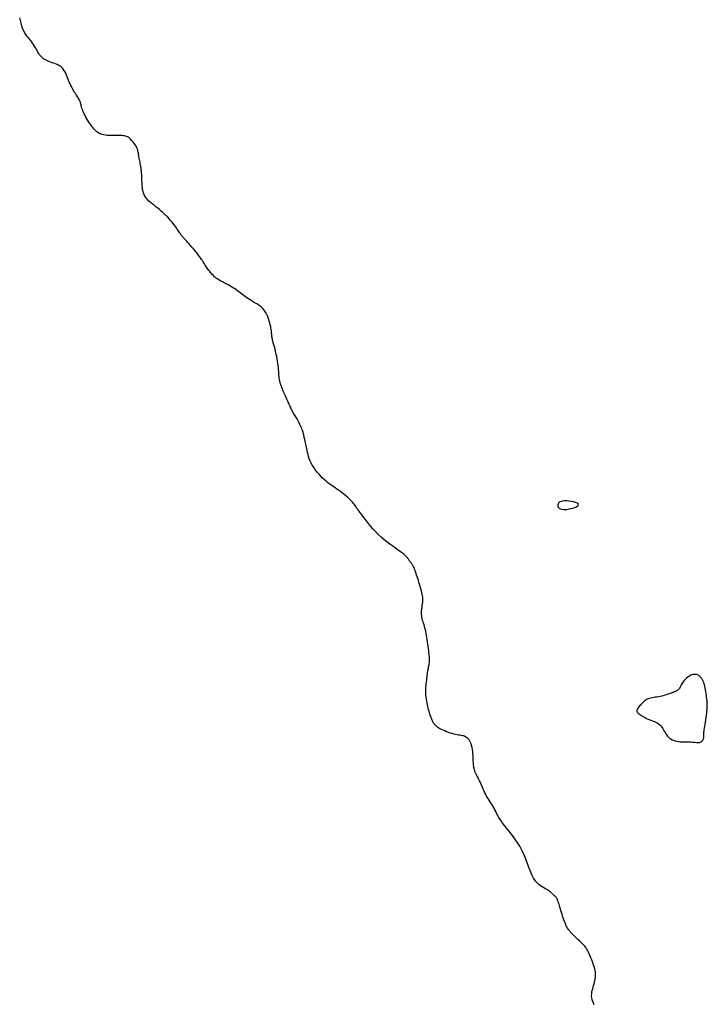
# Model space of a CAD drawing. Header units: millimetres. Extents: x 32690613 to 32693367, y 5343692 to 5344708.
# Tile 737 of 1009: x 32693051 to 32693077, y 5343948 to 5343986. Entities that reach past the tile are written whole.
import ezdxf

# ---------------------------------------------------------------- set-up
doc = ezdxf.new("R2010")
doc.units = ezdxf.units.MM
doc.header["$LTSCALE"] = 20
doc.layers.add('02-DGM_HL_492.00', color=82, linetype='Continuous')
doc.layers.add('02-DGM_HL_492.50', color=92, linetype='Continuous')

msp = doc.modelspace()

# ---------------------------------------------------------------- linework, layer by layer
at = {"layer": '02-DGM_HL_492.00', "elevation": 492, "flags": 128}
for points in [[(32693071.978, 5343967.342), (32693071.909, 5343967.336), (32693071.852, 5343967.323), (32693071.807, 5343967.304), (32693071.772, 5343967.282), (32693071.746, 5343967.256), (32693071.729, 5343967.227), (32693071.72, 5343967.196), (32693071.718, 5343967.165), (32693071.722, 5343967.134), (32693071.734, 5343967.104), (32693071.753, 5343967.077), (32693071.781, 5343967.053), (32693071.817, 5343967.033), (32693071.864, 5343967.018), (32693071.922, 5343967.01), (32693071.991, 5343967.009), (32693072.071, 5343967.016), (32693072.158, 5343967.03), (32693072.246, 5343967.05), (32693072.33, 5343967.074), (32693072.405, 5343967.102), (32693072.464, 5343967.133), (32693072.504, 5343967.165), (32693072.517, 5343967.196), (32693072.501, 5343967.227), (32693072.46, 5343967.255), (32693072.398, 5343967.281), (32693072.321, 5343967.303), (32693072.235, 5343967.321), (32693072.146, 5343967.334), (32693072.058, 5343967.341)], [(32693077.241, 5343960.52), (32693077.226, 5343960.541), (32693077.209, 5343960.562), (32693077.192, 5343960.583), (32693077.173, 5343960.604), (32693077.152, 5343960.623), (32693077.129, 5343960.641), (32693077.104, 5343960.656), (32693077.076, 5343960.669), (32693077.044, 5343960.679), (32693077.011, 5343960.685), (32693076.975, 5343960.688), (32693076.937, 5343960.686), (32693076.898, 5343960.68), (32693076.858, 5343960.67), (32693076.817, 5343960.655), (32693076.777, 5343960.635), (32693076.736, 5343960.61), (32693076.696, 5343960.581), (32693076.657, 5343960.548), (32693076.62, 5343960.513), (32693076.585, 5343960.475), (32693076.552, 5343960.437), (32693076.522, 5343960.398), (32693076.495, 5343960.36), (32693076.473, 5343960.324), (32693076.453, 5343960.288), (32693076.435, 5343960.255), (32693076.419, 5343960.223), (32693076.404, 5343960.194), (32693076.388, 5343960.166), (32693076.371, 5343960.141), (32693076.352, 5343960.118), (32693076.331, 5343960.098), (32693076.306, 5343960.079), (32693076.279, 5343960.062), (32693076.249, 5343960.047), (32693076.215, 5343960.031), (32693076.178, 5343960.016), (32693076.138, 5343960), (32693076.093, 5343959.983), (32693076.045, 5343959.965), (32693075.994, 5343959.946), (32693075.939, 5343959.927), (32693075.882, 5343959.907), (32693075.824, 5343959.888), (32693075.763, 5343959.871), (32693075.702, 5343959.854), (32693075.64, 5343959.84), (32693075.578, 5343959.829), (32693075.517, 5343959.819), (32693075.456, 5343959.81), (32693075.397, 5343959.801), (32693075.339, 5343959.792), (32693075.285, 5343959.781), (32693075.233, 5343959.769), (32693075.185, 5343959.753), (32693075.141, 5343959.734), (32693075.1, 5343959.711), (32693075.062, 5343959.686), (32693075.027, 5343959.658), (32693074.994, 5343959.629), (32693074.962, 5343959.598), (32693074.932, 5343959.566), (32693074.902, 5343959.533), (32693074.872, 5343959.501), (32693074.843, 5343959.469), (32693074.816, 5343959.437), (32693074.793, 5343959.405), (32693074.774, 5343959.374), (32693074.76, 5343959.344), (32693074.753, 5343959.314), (32693074.753, 5343959.286), (32693074.761, 5343959.258), (32693074.777, 5343959.232), (32693074.798, 5343959.207), (32693074.825, 5343959.183), (32693074.854, 5343959.159), (32693074.886, 5343959.137), (32693074.919, 5343959.116), (32693074.952, 5343959.096), (32693074.983, 5343959.077), (32693075.014, 5343959.059), (32693075.044, 5343959.041), (32693075.076, 5343959.024), (32693075.109, 5343959.007), (32693075.144, 5343958.99), (32693075.182, 5343958.974), (32693075.224, 5343958.957), (32693075.271, 5343958.939), (32693075.321, 5343958.921), (32693075.373, 5343958.901), (32693075.427, 5343958.879), (32693075.48, 5343958.854), (32693075.532, 5343958.826), (32693075.581, 5343958.793), (32693075.627, 5343958.756), (32693075.668, 5343958.713), (32693075.705, 5343958.666), (32693075.738, 5343958.617), (32693075.77, 5343958.565), (32693075.8, 5343958.513), (32693075.83, 5343958.461), (32693075.86, 5343958.41), (32693075.892, 5343958.363), (32693075.927, 5343958.319), (32693075.964, 5343958.28), (32693076.005, 5343958.244), (32693076.049, 5343958.213), (32693076.098, 5343958.185), (32693076.152, 5343958.162), (32693076.212, 5343958.143), (32693076.277, 5343958.128), (32693076.348, 5343958.117), (32693076.424, 5343958.109), (32693076.502, 5343958.104), (32693076.582, 5343958.101), (32693076.661, 5343958.1), (32693076.737, 5343958.099), (32693076.81, 5343958.098), (32693076.876, 5343958.096), (32693076.935, 5343958.092), (32693076.987, 5343958.088), (32693077.032, 5343958.083), (32693077.072, 5343958.08), (32693077.107, 5343958.078), (32693077.137, 5343958.077), (32693077.165, 5343958.08), (32693077.189, 5343958.087), (32693077.211, 5343958.098), (32693077.231, 5343958.112), (32693077.249, 5343958.13), (32693077.264, 5343958.15), (32693077.278, 5343958.171), (32693077.289, 5343958.193), (32693077.299, 5343958.216), (32693077.306, 5343958.237), (32693077.311, 5343958.258), (32693077.314, 5343958.277), (32693077.316, 5343958.295), (32693077.317, 5343958.313), (32693077.317, 5343958.329), (32693077.316, 5343958.345), (32693077.315, 5343958.361), (32693077.314, 5343958.377), (32693077.314, 5343958.393), (32693077.314, 5343958.41), (32693077.315, 5343958.43), (32693077.317, 5343958.455), (32693077.321, 5343958.486), (32693077.326, 5343958.524), (32693077.332, 5343958.571), (32693077.341, 5343958.628), (32693077.351, 5343958.696), (32693077.363, 5343958.774), (32693077.375, 5343958.858), (32693077.389, 5343958.946), (32693077.402, 5343959.036), (32693077.414, 5343959.124), (32693077.425, 5343959.208), (32693077.434, 5343959.286), (32693077.441, 5343959.356), (32693077.445, 5343959.418), (32693077.448, 5343959.475), (32693077.448, 5343959.529), (32693077.447, 5343959.582), (32693077.444, 5343959.634), (32693077.439, 5343959.69), (32693077.432, 5343959.749), (32693077.424, 5343959.814), (32693077.415, 5343959.884), (32693077.405, 5343959.955), (32693077.393, 5343960.028), (32693077.382, 5343960.099), (32693077.369, 5343960.167), (32693077.357, 5343960.229), (32693077.344, 5343960.285), (32693077.332, 5343960.332), (32693077.32, 5343960.372), (32693077.307, 5343960.406), (32693077.295, 5343960.434), (32693077.282, 5343960.458), (32693077.269, 5343960.48), (32693077.255, 5343960.5)]]:
    msp.add_lwpolyline(points, close=True, dxfattribs=at)
at = {"layer": '02-DGM_HL_492.50', "elevation": 492.5, "flags": 128}
msp.add_lwpolyline([(32693073.109, 5343948.024), (32693073.068, 5343948.12), (32693073.039, 5343948.209), (32693073.023, 5343948.291), (32693073.016, 5343948.368), (32693073.017, 5343948.441), (32693073.025, 5343948.51), (32693073.038, 5343948.576), (32693073.055, 5343948.64), (32693073.073, 5343948.704), (32693073.091, 5343948.767), (32693073.109, 5343948.83), (32693073.125, 5343948.894), (32693073.14, 5343948.957), (32693073.151, 5343949.02), (32693073.16, 5343949.083), (32693073.164, 5343949.145), (32693073.164, 5343949.208), (32693073.16, 5343949.27), (32693073.15, 5343949.332), (32693073.137, 5343949.394), (32693073.12, 5343949.456), (32693073.101, 5343949.518), (32693073.08, 5343949.58), (32693073.057, 5343949.641), (32693073.034, 5343949.703), (32693073.011, 5343949.765), (32693072.987, 5343949.826), (32693072.963, 5343949.886), (32693072.938, 5343949.946), (32693072.911, 5343950.004), (32693072.883, 5343950.061), (32693072.853, 5343950.115), (32693072.821, 5343950.167), (32693072.787, 5343950.217), (32693072.75, 5343950.264), (32693072.712, 5343950.309), (32693072.671, 5343950.353), (32693072.63, 5343950.395), (32693072.588, 5343950.436), (32693072.545, 5343950.476), (32693072.502, 5343950.516), (32693072.459, 5343950.556), (32693072.416, 5343950.596), (32693072.373, 5343950.636), (32693072.332, 5343950.676), (32693072.292, 5343950.717), (32693072.254, 5343950.757), (32693072.218, 5343950.797), (32693072.183, 5343950.837), (32693072.152, 5343950.878), (32693072.122, 5343950.919), (32693072.095, 5343950.962), (32693072.069, 5343951.007), (32693072.044, 5343951.054), (32693072.02, 5343951.105), (32693071.997, 5343951.159), (32693071.974, 5343951.218), (32693071.951, 5343951.282), (32693071.927, 5343951.35), (32693071.904, 5343951.421), (32693071.882, 5343951.493), (32693071.86, 5343951.565), (32693071.838, 5343951.635), (32693071.818, 5343951.703), (32693071.8, 5343951.768), (32693071.782, 5343951.827), (32693071.766, 5343951.881), (32693071.751, 5343951.931), (32693071.736, 5343951.975), (32693071.721, 5343952.016), (32693071.707, 5343952.052), (32693071.692, 5343952.084), (32693071.676, 5343952.111), (32693071.66, 5343952.136), (32693071.642, 5343952.156), (32693071.624, 5343952.175), (32693071.606, 5343952.191), (32693071.588, 5343952.206), (32693071.57, 5343952.22), (32693071.552, 5343952.234), (32693071.536, 5343952.249), (32693071.52, 5343952.264), (32693071.504, 5343952.281), (32693071.487, 5343952.299), (32693071.469, 5343952.318), (32693071.448, 5343952.338), (32693071.423, 5343952.359), (32693071.394, 5343952.381), (32693071.359, 5343952.405), (32693071.318, 5343952.43), (32693071.272, 5343952.456), (32693071.222, 5343952.484), (32693071.169, 5343952.515), (32693071.115, 5343952.548), (32693071.061, 5343952.584), (32693071.009, 5343952.623), (32693070.958, 5343952.666), (32693070.911, 5343952.713), (32693070.868, 5343952.765), (32693070.827, 5343952.821), (32693070.788, 5343952.883), (32693070.751, 5343952.951), (32693070.716, 5343953.026), (32693070.681, 5343953.107), (32693070.646, 5343953.196), (32693070.61, 5343953.292), (32693070.574, 5343953.395), (32693070.535, 5343953.504), (32693070.492, 5343953.617), (32693070.445, 5343953.734), (32693070.391, 5343953.854), (32693070.331, 5343953.976), (32693070.263, 5343954.098), (32693070.186, 5343954.22), (32693070.103, 5343954.341), (32693070.016, 5343954.459), (32693069.926, 5343954.575), (32693069.838, 5343954.687), (32693069.753, 5343954.794), (32693069.674, 5343954.895), (32693069.603, 5343954.99), (32693069.542, 5343955.077), (32693069.49, 5343955.159), (32693069.445, 5343955.234), (32693069.406, 5343955.305), (32693069.371, 5343955.372), (32693069.339, 5343955.437), (32693069.307, 5343955.499), (32693069.275, 5343955.561), (32693069.24, 5343955.622), (32693069.203, 5343955.683), (32693069.165, 5343955.744), (32693069.126, 5343955.805), (32693069.087, 5343955.866), (32693069.049, 5343955.927), (32693069.012, 5343955.988), (32693068.977, 5343956.05), (32693068.945, 5343956.111), (32693068.915, 5343956.172), (32693068.886, 5343956.234), (32693068.858, 5343956.295), (32693068.831, 5343956.357), (32693068.805, 5343956.418), (32693068.778, 5343956.48), (32693068.75, 5343956.541), (32693068.721, 5343956.602), (32693068.691, 5343956.663), (32693068.662, 5343956.723), (32693068.633, 5343956.781), (32693068.605, 5343956.838), (32693068.58, 5343956.892), (32693068.557, 5343956.943), (32693068.538, 5343956.991), (32693068.522, 5343957.036), (32693068.51, 5343957.078), (32693068.501, 5343957.12), (32693068.494, 5343957.162), (32693068.49, 5343957.206), (32693068.486, 5343957.253), (32693068.484, 5343957.306), (32693068.481, 5343957.364), (32693068.479, 5343957.431), (32693068.475, 5343957.503), (32693068.471, 5343957.579), (32693068.465, 5343957.657), (32693068.457, 5343957.737), (32693068.446, 5343957.815), (32693068.433, 5343957.89), (32693068.416, 5343957.96), (32693068.396, 5343958.023), (32693068.373, 5343958.081), (32693068.347, 5343958.132), (32693068.318, 5343958.176), (32693068.286, 5343958.215), (32693068.253, 5343958.248), (32693068.217, 5343958.276), (32693068.181, 5343958.298), (32693068.143, 5343958.315), (32693068.103, 5343958.328), (32693068.062, 5343958.338), (32693068.017, 5343958.346), (32693067.97, 5343958.353), (32693067.918, 5343958.361), (32693067.863, 5343958.371), (32693067.802, 5343958.383), (32693067.737, 5343958.399), (32693067.667, 5343958.419), (32693067.596, 5343958.441), (32693067.524, 5343958.465), (32693067.453, 5343958.491), (32693067.384, 5343958.519), (32693067.32, 5343958.546), (32693067.261, 5343958.573), (32693067.209, 5343958.6), (32693067.164, 5343958.626), (32693067.125, 5343958.651), (32693067.091, 5343958.677), (32693067.062, 5343958.701), (32693067.036, 5343958.726), (32693067.014, 5343958.75), (32693066.994, 5343958.774), (32693066.976, 5343958.799), (32693066.96, 5343958.823), (32693066.944, 5343958.849), (32693066.93, 5343958.876), (32693066.916, 5343958.904), (32693066.903, 5343958.935), (32693066.889, 5343958.968), (32693066.876, 5343959.003), (32693066.861, 5343959.042), (32693066.847, 5343959.083), (32693066.832, 5343959.128), (32693066.816, 5343959.176), (32693066.801, 5343959.227), (32693066.785, 5343959.281), (32693066.769, 5343959.338), (32693066.753, 5343959.399), (32693066.737, 5343959.462), (32693066.722, 5343959.528), (32693066.708, 5343959.597), (32693066.695, 5343959.667), (32693066.683, 5343959.74), (32693066.673, 5343959.813), (32693066.666, 5343959.887), (32693066.662, 5343959.962), (32693066.66, 5343960.037), (32693066.662, 5343960.112), (32693066.665, 5343960.186), (32693066.67, 5343960.259), (32693066.677, 5343960.33), (32693066.685, 5343960.399), (32693066.693, 5343960.466), (32693066.701, 5343960.531), (32693066.709, 5343960.592), (32693066.716, 5343960.65), (32693066.723, 5343960.706), (32693066.73, 5343960.758), (32693066.738, 5343960.808), (32693066.745, 5343960.855), (32693066.752, 5343960.9), (32693066.76, 5343960.942), (32693066.768, 5343960.982), (32693066.776, 5343961.021), (32693066.783, 5343961.06), (32693066.789, 5343961.1), (32693066.795, 5343961.143), (32693066.798, 5343961.191), (32693066.8, 5343961.243), (32693066.799, 5343961.302), (32693066.795, 5343961.368), (32693066.788, 5343961.44), (32693066.78, 5343961.518), (32693066.77, 5343961.6), (32693066.758, 5343961.684), (32693066.746, 5343961.77), (32693066.734, 5343961.856), (32693066.721, 5343961.941), (32693066.708, 5343962.024), (32693066.696, 5343962.104), (32693066.683, 5343962.182), (32693066.67, 5343962.257), (32693066.657, 5343962.329), (32693066.643, 5343962.399), (32693066.627, 5343962.465), (32693066.611, 5343962.529), (32693066.593, 5343962.589), (32693066.574, 5343962.647), (32693066.556, 5343962.704), (32693066.538, 5343962.759), (32693066.523, 5343962.815), (32693066.51, 5343962.872), (32693066.501, 5343962.93), (32693066.496, 5343962.991), (32693066.496, 5343963.055), (32693066.5, 5343963.122), (32693066.507, 5343963.19), (32693066.515, 5343963.259), (32693066.525, 5343963.328), (32693066.533, 5343963.396), (32693066.54, 5343963.463), (32693066.544, 5343963.527), (32693066.544, 5343963.588), (32693066.54, 5343963.647), (32693066.533, 5343963.704), (32693066.523, 5343963.761), (32693066.51, 5343963.818), (32693066.495, 5343963.877), (32693066.478, 5343963.938), (32693066.46, 5343964.002), (32693066.44, 5343964.07), (32693066.419, 5343964.14), (32693066.397, 5343964.213), (32693066.375, 5343964.286), (32693066.353, 5343964.359), (32693066.331, 5343964.43), (32693066.309, 5343964.498), (32693066.288, 5343964.562), (32693066.267, 5343964.621), (32693066.247, 5343964.675), (32693066.227, 5343964.725), (32693066.208, 5343964.769), (32693066.19, 5343964.81), (32693066.173, 5343964.845), (32693066.156, 5343964.877), (32693066.139, 5343964.905), (32693066.123, 5343964.929), (32693066.108, 5343964.95), (32693066.093, 5343964.969), (32693066.078, 5343964.987), (32693066.064, 5343965.003), (32693066.05, 5343965.02), (32693066.036, 5343965.038), (32693066.023, 5343965.057), (32693066.01, 5343965.079), (32693065.994, 5343965.103), (32693065.976, 5343965.131), (32693065.952, 5343965.162), (32693065.921, 5343965.198), (32693065.881, 5343965.239), (32693065.83, 5343965.284), (32693065.767, 5343965.335), (32693065.689, 5343965.392), (32693065.6, 5343965.456), (32693065.501, 5343965.525), (32693065.395, 5343965.599), (32693065.283, 5343965.68), (32693065.169, 5343965.766), (32693065.055, 5343965.858), (32693064.943, 5343965.955), (32693064.835, 5343966.057), (32693064.733, 5343966.163), (32693064.635, 5343966.269), (32693064.545, 5343966.374), (32693064.461, 5343966.476), (32693064.385, 5343966.571), (32693064.317, 5343966.659), (32693064.258, 5343966.736), (32693064.209, 5343966.802), (32693064.167, 5343966.857), (32693064.132, 5343966.903), (32693064.103, 5343966.942), (32693064.078, 5343966.976), (32693064.057, 5343967.006), (32693064.037, 5343967.036), (32693064.017, 5343967.065), (32693063.996, 5343967.097), (32693063.974, 5343967.131), (32693063.95, 5343967.167), (32693063.922, 5343967.206), (32693063.89, 5343967.247), (32693063.854, 5343967.29), (32693063.813, 5343967.336), (32693063.766, 5343967.384), (32693063.712, 5343967.435), (32693063.653, 5343967.487), (32693063.59, 5343967.54), (32693063.523, 5343967.594), (32693063.455, 5343967.647), (32693063.387, 5343967.698), (32693063.319, 5343967.747), (32693063.253, 5343967.793), (32693063.191, 5343967.836), (32693063.13, 5343967.876), (32693063.072, 5343967.916), (32693063.014, 5343967.956), (32693062.956, 5343967.998), (32693062.897, 5343968.043), (32693062.836, 5343968.093), (32693062.773, 5343968.15), (32693062.706, 5343968.214), (32693062.638, 5343968.284), (32693062.569, 5343968.36), (32693062.501, 5343968.44), (32693062.436, 5343968.523), (32693062.375, 5343968.609), (32693062.319, 5343968.696), (32693062.27, 5343968.783), (32693062.229, 5343968.87), (32693062.195, 5343968.955), (32693062.167, 5343969.037), (32693062.145, 5343969.117), (32693062.127, 5343969.194), (32693062.112, 5343969.268), (32693062.099, 5343969.337), (32693062.087, 5343969.402), (32693062.075, 5343969.461), (32693062.063, 5343969.516), (32693062.052, 5343969.567), (32693062.041, 5343969.613), (32693062.03, 5343969.657), (32693062.02, 5343969.697), (32693062.011, 5343969.735), (32693062.003, 5343969.771), (32693061.995, 5343969.805), (32693061.989, 5343969.838), (32693061.982, 5343969.872), (32693061.974, 5343969.906), (32693061.965, 5343969.941), (32693061.955, 5343969.979), (32693061.942, 5343970.02), (32693061.926, 5343970.064), (32693061.907, 5343970.112), (32693061.885, 5343970.164), (32693061.861, 5343970.217), (32693061.835, 5343970.272), (32693061.807, 5343970.327), (32693061.78, 5343970.381), (32693061.752, 5343970.434), (32693061.725, 5343970.483), (32693061.699, 5343970.528), (32693061.674, 5343970.569), (32693061.65, 5343970.607), (32693061.627, 5343970.643), (32693061.606, 5343970.677), (32693061.586, 5343970.709), (32693061.567, 5343970.74), (32693061.55, 5343970.771), (32693061.534, 5343970.802), (32693061.518, 5343970.833), (32693061.502, 5343970.867), (32693061.486, 5343970.904), (32693061.468, 5343970.944), (32693061.448, 5343970.99), (32693061.426, 5343971.041), (32693061.4, 5343971.099), (32693061.37, 5343971.164), (32693061.338, 5343971.235), (32693061.304, 5343971.31), (32693061.268, 5343971.388), (32693061.233, 5343971.467), (32693061.199, 5343971.545), (32693061.168, 5343971.621), (32693061.14, 5343971.693), (32693061.115, 5343971.76), (32693061.095, 5343971.822), (32693061.079, 5343971.881), (32693061.065, 5343971.938), (32693061.054, 5343971.994), (32693061.045, 5343972.05), (32693061.038, 5343972.108), (32693061.032, 5343972.168), (32693061.026, 5343972.233), (32693061.021, 5343972.301), (32693061.015, 5343972.372), (32693061.009, 5343972.448), (32693061.001, 5343972.527), (32693060.991, 5343972.609), (32693060.979, 5343972.695), (32693060.964, 5343972.784), (32693060.946, 5343972.876), (32693060.925, 5343972.969), (32693060.903, 5343973.062), (32693060.88, 5343973.154), (32693060.857, 5343973.241), (32693060.835, 5343973.323), (32693060.815, 5343973.399), (32693060.798, 5343973.466), (32693060.785, 5343973.523), (32693060.774, 5343973.571), (32693060.766, 5343973.611), (32693060.761, 5343973.645), (32693060.757, 5343973.674), (32693060.755, 5343973.699), (32693060.754, 5343973.721), (32693060.753, 5343973.742), (32693060.752, 5343973.763), (32693060.751, 5343973.785), (32693060.749, 5343973.81), (32693060.745, 5343973.839), (32693060.741, 5343973.873), (32693060.734, 5343973.913), (32693060.725, 5343973.961), (32693060.714, 5343974.018), (32693060.7, 5343974.085), (32693060.682, 5343974.16), (32693060.659, 5343974.241), (32693060.633, 5343974.324), (32693060.601, 5343974.409), (32693060.563, 5343974.493), (32693060.518, 5343974.574), (32693060.467, 5343974.648), (32693060.409, 5343974.715), (32693060.344, 5343974.775), (32693060.276, 5343974.829), (32693060.204, 5343974.878), (32693060.132, 5343974.923), (32693060.06, 5343974.964), (32693059.99, 5343975.005), (32693059.923, 5343975.044), (32693059.862, 5343975.083), (32693059.804, 5343975.123), (32693059.75, 5343975.162), (32693059.698, 5343975.202), (32693059.648, 5343975.242), (32693059.598, 5343975.281), (32693059.547, 5343975.321), (32693059.494, 5343975.361), (32693059.439, 5343975.4), (32693059.382, 5343975.439), (32693059.324, 5343975.478), (32693059.266, 5343975.515), (32693059.207, 5343975.551), (32693059.149, 5343975.586), (32693059.093, 5343975.618), (32693059.038, 5343975.649), (32693058.986, 5343975.677), (32693058.937, 5343975.702), (32693058.89, 5343975.726), (32693058.846, 5343975.749), (32693058.805, 5343975.77), (32693058.767, 5343975.791), (32693058.731, 5343975.81), (32693058.697, 5343975.83), (32693058.667, 5343975.85), (32693058.638, 5343975.87), (32693058.61, 5343975.891), (32693058.584, 5343975.913), (32693058.558, 5343975.937), (32693058.531, 5343975.964), (32693058.504, 5343975.992), (32693058.475, 5343976.024), (32693058.445, 5343976.058), (32693058.413, 5343976.096), (32693058.38, 5343976.135), (32693058.347, 5343976.176), (32693058.315, 5343976.218), (32693058.283, 5343976.26), (32693058.253, 5343976.302), (32693058.225, 5343976.344), (32693058.2, 5343976.384), (32693058.176, 5343976.424), (32693058.152, 5343976.464), (32693058.127, 5343976.506), (32693058.099, 5343976.551), (32693058.067, 5343976.6), (32693058.03, 5343976.654), (32693057.987, 5343976.714), (32693057.936, 5343976.78), (32693057.88, 5343976.851), (32693057.819, 5343976.924), (32693057.756, 5343976.999), (32693057.694, 5343977.072), (32693057.633, 5343977.142), (32693057.576, 5343977.207), (32693057.525, 5343977.264), (32693057.482, 5343977.313), (32693057.445, 5343977.353), (32693057.414, 5343977.386), (32693057.389, 5343977.413), (32693057.367, 5343977.435), (32693057.349, 5343977.454), (32693057.334, 5343977.47), (32693057.321, 5343977.486), (32693057.308, 5343977.501), (32693057.295, 5343977.517), (32693057.282, 5343977.534), (32693057.268, 5343977.554), (32693057.253, 5343977.577), (32693057.236, 5343977.603), (32693057.216, 5343977.633), (32693057.193, 5343977.668), (32693057.166, 5343977.709), (32693057.135, 5343977.755), (32693057.101, 5343977.805), (32693057.064, 5343977.859), (32693057.023, 5343977.915), (32693056.978, 5343977.974), (32693056.931, 5343978.034), (32693056.88, 5343978.094), (32693056.826, 5343978.154), (32693056.769, 5343978.215), (32693056.71, 5343978.274), (32693056.648, 5343978.334), (32693056.584, 5343978.392), (32693056.518, 5343978.45), (32693056.451, 5343978.507), (32693056.383, 5343978.563), (32693056.313, 5343978.618), (32693056.244, 5343978.672), (32693056.176, 5343978.726), (32693056.11, 5343978.78), (32693056.049, 5343978.835), (32693055.993, 5343978.891), (32693055.943, 5343978.949), (32693055.9, 5343979.009), (32693055.867, 5343979.071), (32693055.84, 5343979.136), (32693055.821, 5343979.202), (32693055.807, 5343979.27), (32693055.797, 5343979.34), (32693055.791, 5343979.41), (32693055.787, 5343979.481), (32693055.784, 5343979.552), (32693055.781, 5343979.624), (32693055.778, 5343979.695), (32693055.775, 5343979.765), (32693055.771, 5343979.835), (32693055.766, 5343979.903), (32693055.761, 5343979.97), (32693055.754, 5343980.036), (32693055.747, 5343980.099), (32693055.738, 5343980.16), (32693055.728, 5343980.219), (32693055.717, 5343980.276), (32693055.706, 5343980.331), (32693055.695, 5343980.384), (32693055.684, 5343980.435), (32693055.675, 5343980.485), (32693055.666, 5343980.533), (32693055.659, 5343980.579), (32693055.653, 5343980.625), (32693055.646, 5343980.67), (32693055.638, 5343980.714), (32693055.629, 5343980.758), (32693055.617, 5343980.802), (32693055.601, 5343980.847), (32693055.581, 5343980.893), (32693055.556, 5343980.939), (32693055.526, 5343980.986), (32693055.494, 5343981.032), (32693055.459, 5343981.077), (32693055.423, 5343981.12), (32693055.386, 5343981.161), (32693055.351, 5343981.197), (32693055.317, 5343981.23), (32693055.286, 5343981.257), (32693055.256, 5343981.28), (32693055.225, 5343981.299), (32693055.192, 5343981.314), (32693055.156, 5343981.325), (32693055.114, 5343981.333), (32693055.065, 5343981.339), (32693055.007, 5343981.343), (32693054.94, 5343981.345), (32693054.864, 5343981.346), (32693054.783, 5343981.346), (32693054.699, 5343981.346), (32693054.615, 5343981.347), (32693054.532, 5343981.35), (32693054.453, 5343981.354), (32693054.381, 5343981.36), (32693054.317, 5343981.369), (32693054.261, 5343981.382), (32693054.212, 5343981.397), (32693054.167, 5343981.416), (32693054.126, 5343981.439), (32693054.088, 5343981.465), (32693054.052, 5343981.495), (32693054.015, 5343981.528), (32693053.977, 5343981.566), (32693053.939, 5343981.608), (32693053.899, 5343981.653), (32693053.86, 5343981.702), (32693053.82, 5343981.753), (32693053.781, 5343981.808), (32693053.743, 5343981.865), (32693053.705, 5343981.925), (32693053.669, 5343981.987), (32693053.635, 5343982.051), (32693053.602, 5343982.115), (32693053.572, 5343982.178), (32693053.545, 5343982.239), (32693053.52, 5343982.297), (32693053.498, 5343982.352), (32693053.48, 5343982.403), (32693053.466, 5343982.448), (32693053.455, 5343982.488), (32693053.445, 5343982.524), (32693053.437, 5343982.557), (32693053.429, 5343982.589), (32693053.42, 5343982.618), (32693053.41, 5343982.648), (32693053.398, 5343982.678), (32693053.383, 5343982.71), (32693053.365, 5343982.743), (32693053.344, 5343982.778), (32693053.321, 5343982.815), (32693053.296, 5343982.854), (32693053.269, 5343982.896), (32693053.241, 5343982.941), (32693053.211, 5343982.988), (32693053.18, 5343983.038), (32693053.149, 5343983.092), (32693053.118, 5343983.148), (32693053.087, 5343983.206), (32693053.056, 5343983.267), (32693053.025, 5343983.33), (32693052.996, 5343983.395), (32693052.967, 5343983.462), (32693052.94, 5343983.53), (32693052.914, 5343983.599), (32693052.886, 5343983.667), (32693052.858, 5343983.734), (32693052.826, 5343983.798), (32693052.791, 5343983.857), (32693052.751, 5343983.912), (32693052.706, 5343983.961), (32693052.654, 5343984.002), (32693052.597, 5343984.037), (32693052.536, 5343984.068), (32693052.472, 5343984.094), (32693052.406, 5343984.118), (32693052.341, 5343984.14), (32693052.277, 5343984.161), (32693052.216, 5343984.183), (32693052.159, 5343984.207), (32693052.106, 5343984.233), (32693052.056, 5343984.26), (32693052.01, 5343984.291), (32693051.967, 5343984.324), (32693051.927, 5343984.361), (32693051.89, 5343984.401), (32693051.856, 5343984.444), (32693051.824, 5343984.492), (32693051.793, 5343984.543), (32693051.763, 5343984.597), (32693051.733, 5343984.653), (32693051.701, 5343984.712), (32693051.667, 5343984.771), (32693051.63, 5343984.832), (32693051.588, 5343984.893), (32693051.542, 5343984.954), (32693051.492, 5343985.015), (32693051.44, 5343985.079), (32693051.387, 5343985.145), (32693051.336, 5343985.216), (32693051.287, 5343985.291), (32693051.243, 5343985.373), (32693051.205, 5343985.461), (32693051.173, 5343985.557), (32693051.146, 5343985.658), (32693051.121, 5343985.762), (32693051.095, 5343985.864)], dxfattribs=at)

doc.saveas('drawing.dxf')
